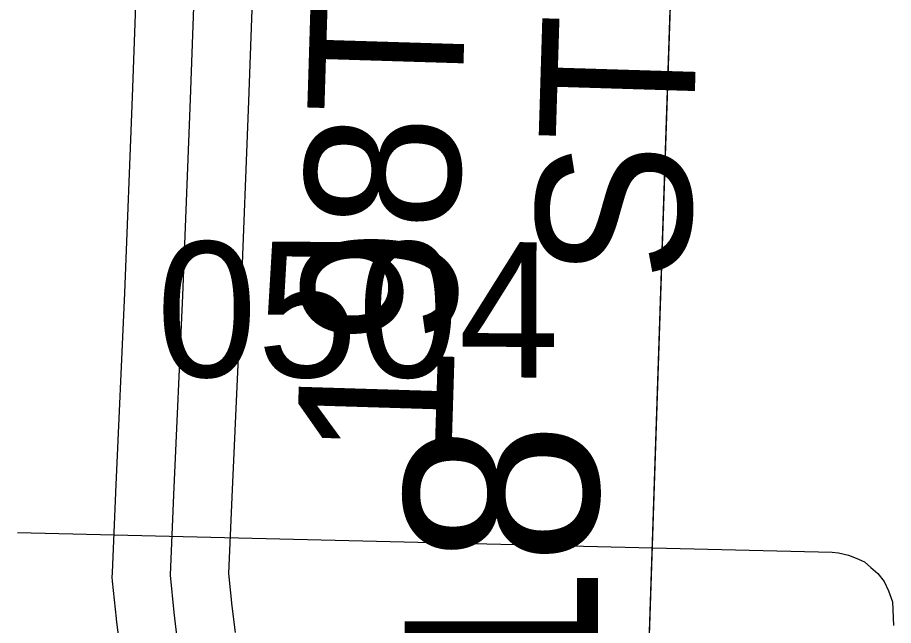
# Model space of a CAD drawing. Extents: x -132.8 to -73.3, y -60 to -26.
# Drawn here: x -119.8009 to -119.3481, y -32.9875 to -32.673 of the extents above; entities that cross this region are included whole.
import ezdxf

# ---------------------------------------------------------------- set-up
doc = ezdxf.new("R2010")
doc.units = 0
for name, color, linetype in [('tdCoDirctArrow', 7, 'Continuous'), ('tdCoSecRdNmbr', 7, 'Continuous'), ('tdCoSecRdTxt', 7, 'Continuous'), ('tdCoSecRteBand', 7, 'Continuous'), ('tdCoSecRteCL', 7, 'Continuous'), ('tdCoSectLine', 7, 'Continuous'), ('tdCoSectLinePart', 7, 'Continuous'), ('tdCoSurfGravel', 7, 'Continuous'), ('tdStHwyIntRefPost1', 7, 'Continuous')]:
    doc.layers.add(name, color=color, linetype=linetype)

msp = doc.modelspace()

# ---------------------------------------------------------------- linework, layer by layer
at = {"layer": 'tdCoDirctArrow'}
msp.add_lwpolyline([(-119.80088, -32.93945), (-119.37986, -32.94962), (-119.37644, -32.94994), (-119.37127, -32.95106), (-119.36742, -32.95257), (-119.3631, -32.95454), (-119.35972, -32.95755), (-119.35625, -32.96065), (-119.35296, -32.96469), (-119.35071, -32.96948), (-119.34855, -32.97521), (-119.3481, -32.98747)], dxfattribs=at)
at = {"layer": 'tdCoSecRteBand'}
for points in [[(-119.74771, -33.00044), (-119.74969, -32.98441), (-119.74972, -32.98411), (-119.74976, -32.98381), (-119.75173, -32.96458), (-119.75195, -32.96243), (-119.75186, -32.96027), (-119.75013, -32.9186), (-119.75013, -32.91854), (-119.75013, -32.91848), (-119.74545, -32.81549), (-119.74151, -32.71403), (-119.73756, -32.60458)], [(-119.6776, -32.60675), (-119.68155, -32.71623), (-119.68155, -32.71628), (-119.68155, -32.71632), (-119.6855, -32.81792), (-119.6855, -32.81802), (-119.6855, -32.81812), (-119.69019, -32.92114), (-119.69182, -32.9606), (-119.6901, -32.97739), (-119.68841, -32.99109)]]:
    msp.add_lwpolyline(points, dxfattribs=at)
at = {"layer": 'tdCoSecRteCL'}
msp.add_lwpolyline([(-119.67015, -33.09819), (-119.69279, -33.06213), (-119.70166, -33.04561), (-119.70758, -33.0318), (-119.71227, -33.01823), (-119.71794, -32.99678), (-119.71991, -32.98075), (-119.72189, -32.96151), (-119.72016, -32.91984), (-119.71547, -32.81676), (-119.71153, -32.71515), (-119.70758, -32.60566), (-119.70364, -32.49789), (-119.70103, -32.42853)], dxfattribs=at)
at = {"layer": 'tdCoSectLine'}
msp.add_lwpolyline([(-119.48866, -33.42637), (-119.4557, -32.43562)], dxfattribs=at)
at = {"layer": 'tdCoSectLinePart'}
msp.add_lwpolyline([(-119.47991, -33.16322), (-119.4567, -32.46539)], dxfattribs=at)
at = {"layer": 'tdCoSurfGravel'}
msp.add_lwpolyline([(-119.67015, -33.09819), (-119.69279, -33.06213), (-119.70166, -33.04561), (-119.70758, -33.0318), (-119.71227, -33.01823), (-119.71794, -32.99678), (-119.71991, -32.98075), (-119.72189, -32.96151), (-119.72016, -32.91984), (-119.71547, -32.81676), (-119.71153, -32.71515), (-119.70758, -32.60566), (-119.70364, -32.49789), (-119.70103, -32.42853)], dxfattribs=at)

# ---------------------------------------------------------------- texts
at = {"layer": 'tdCoSecRdNmbr'}
msp.add_text('0504', height=0.07, rotation=359.9102, dxfattribs=at).set_placement((-119.72917, -32.8589))
at = {"layer": 'tdCoSecRdTxt'}
for s, p in [('198TH', (-119.57667, -32.90278)), ('ST', (-119.45377, -32.81003))]:
    msp.add_text(s, height=0.08, rotation=88.2436, dxfattribs=at).set_placement(p)
at = {"layer": 'tdStHwyIntRefPost1'}
msp.add_text('‒‒18', height=0.1, rotation=90, dxfattribs=at).set_placement((-119.50075, -33.17942))

doc.saveas('drawing.dxf')
